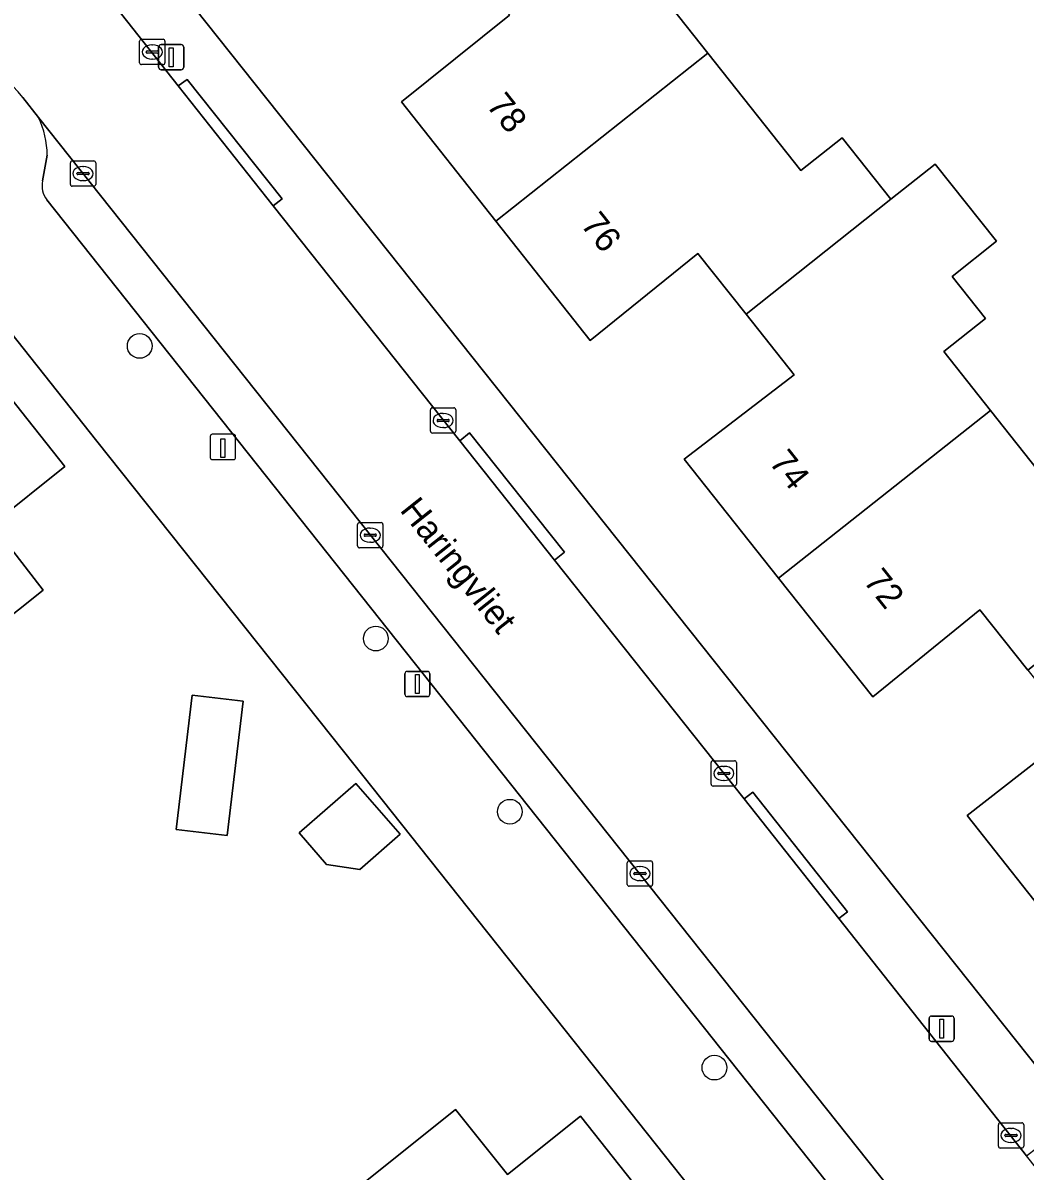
# Model space of a CAD drawing. Extents: x 157320 to 158835, y 386650 to 388491.
# Drawn here: x 157798.35 to 157837.96, y 387422.5 to 387467.86 of the extents above; entities that cross this region are included whole.
import ezdxf

# ---------------------------------------------------------------- set-up
doc = ezdxf.new("R2010")
doc.units = 0
for name, color, linetype in [('IMGEO_Boom', 7, 'Continuous'), ('IMGEO_Erf', 7, 'Continuous'), ('IMGEO_Kolk', 7, 'Continuous'), ('IMGEO_Laadpaal', 7, 'Continuous'), ('IMGEO_Lichtmast', 7, 'Continuous'), ('IMGEO_Muur', 7, 'Continuous'), ('IMGEO_Openbare_ruimte_label', 7, 'Continuous'), ('IMGEO_Pand', 7, 'Continuous'), ('IMGEO_Pand_nummerreeks', 7, 'Continuous'), ('IMGEO_Parkeervlak_open', 7, 'Continuous'), ('IMGEO_Rijbaan_lokaal_open', 7, 'Continuous'), ('IMGEO_Voetpad_open', 7, 'Continuous')]:
    doc.layers.add(name, color=color, linetype=linetype)

msp = doc.modelspace()

# ---------------------------------------------------------------- linework, layer by layer
at = {"layer": 'IMGEO_Boom'}
for centre in [(157802.965, 387455.098), (157812.299, 387443.537), (157817.598, 387436.695), (157825.685, 387426.585)]:
    msp.add_circle(centre, 0.489, dxfattribs=at)
at = {"layer": 'IMGEO_Erf'}
for points in [[(157798.908, 387476.281), (157839.999, 387424.65), (157843.768, 387419.915), (157846.356, 387416.537), (157866.597, 387391.046)], [(157823.16, 387469.531), (157825.426, 387466.67), (157829.102, 387462.029), (157830.739, 387463.325), (157832.664, 387460.895), (157834.417, 387462.285), (157836.833, 387459.239), (157835.078, 387457.847), (157836.396, 387456.184), (157834.751, 387454.881), (157836.598, 387452.55), (157838.703, 387449.893)], [(157838.079, 387442.287), (157836.173, 387444.668), (157831.949, 387441.229), (157828.22, 387445.925), (157824.488, 387450.623), (157828.84, 387453.962), (157826.935, 387456.352), (157825.028, 387458.745), (157820.768, 387455.311), (157817.037, 387460.026), (157813.308, 387464.739), (157817.58, 387468.17)], [(157829.84, 387415.407), (157821.666, 387425.688), (157811.017, 387439.083), (157801.273, 387451.34), (157792.621, 387462.222)], [(157793.436, 387458.611), (157800.002, 387450.329), (157797.127, 387448.042), (157799.151, 387445.444), (157795.233, 387442.339)], [(157839.411, 387431.832), (157835.675, 387436.54), (157839.989, 387439.9)], [(157811.544, 387421.813), (157815.453, 387424.929), (157817.509, 387422.361), (157820.389, 387424.666), (157823.749, 387420.429)]]:
    msp.add_lwpolyline(points, dxfattribs=at)
for points in [[(157805.039, 387441.301), (157807.048, 387441.062), (157806.416, 387435.757), (157804.406, 387435.997)], [(157809.264, 387435.855), (157811.505, 387437.815), (157813.263, 387435.804), (157811.665, 387434.407), (157810.354, 387434.608)]]:
    msp.add_lwpolyline(points, close=True, dxfattribs=at)
at = {"layer": 'IMGEO_Kolk'}
for p, q in [((157802.962, 387466.285), (157802.962, 387467.137)), ((157803.037, 387467.211), (157803.889, 387467.211)), ((157803.45, 387466.991), (157803.475, 387466.991)), ((157803.963, 387467.137), (157803.963, 387466.285)), ((157803.221, 387466.705), (157803.221, 387466.717)), ((157803.659, 387466.668), (157803.261, 387466.668)), ((157803.264, 387466.754), (157803.662, 387466.754)), ((157803.705, 387466.717), (157803.705, 387466.705)), ((157803.889, 387466.211), (157803.037, 387466.211)), ((157803.473, 387466.431), (157803.448, 387466.431)), ((157800.224, 387461.482), (157800.224, 387462.334)), ((157800.299, 387462.408), (157801.151, 387462.408)), ((157800.712, 387462.188), (157800.737, 387462.188)), ((157801.225, 387462.334), (157801.225, 387461.482)), ((157800.483, 387461.902), (157800.483, 387461.914)), ((157800.921, 387461.865), (157800.523, 387461.865)), ((157800.526, 387461.951), (157800.924, 387461.951)), ((157800.735, 387461.628), (157800.71, 387461.628)), ((157800.967, 387461.914), (157800.967, 387461.902)), ((157801.151, 387461.408), (157800.299, 387461.408)), ((157814.459, 387451.726), (157814.459, 387452.578)), ((157814.534, 387452.652), (157815.386, 387452.652)), ((157815.46, 387452.578), (157815.46, 387451.726)), ((157814.718, 387452.146), (157814.718, 387452.158)), ((157815.156, 387452.109), (157814.758, 387452.109)), ((157814.761, 387452.195), (157815.159, 387452.195)), ((157814.947, 387452.432), (157814.972, 387452.432)), ((157815.202, 387452.158), (157815.202, 387452.146)), ((157815.386, 387451.652), (157814.534, 387451.652)), ((157814.97, 387451.872), (157814.945, 387451.872)), ((157811.577, 387447.195), (157811.577, 387448.047)), ((157811.652, 387448.121), (157812.504, 387448.121)), ((157812.065, 387447.901), (157812.09, 387447.901)), ((157812.578, 387448.047), (157812.578, 387447.195)), ((157811.836, 387447.615), (157811.836, 387447.627)), ((157812.274, 387447.578), (157811.876, 387447.578)), ((157811.879, 387447.664), (157812.277, 387447.664)), ((157812.32, 387447.627), (157812.32, 387447.615)), ((157812.504, 387447.121), (157811.652, 387447.121)), ((157812.088, 387447.341), (157812.063, 387447.341)), ((157825.555, 387437.782), (157825.555, 387438.634)), ((157825.63, 387438.708), (157826.482, 387438.708)), ((157826.043, 387438.488), (157826.068, 387438.488)), ((157826.556, 387438.634), (157826.556, 387437.782)), ((157825.814, 387438.202), (157825.814, 387438.214)), ((157826.252, 387438.165), (157825.854, 387438.165)), ((157825.857, 387438.251), (157826.255, 387438.251)), ((157826.066, 387437.928), (157826.041, 387437.928)), ((157826.298, 387438.214), (157826.298, 387438.202)), ((157826.482, 387437.708), (157825.63, 387437.708)), ((157822.314, 387434.752), (157823.166, 387434.752)), ((157822.239, 387433.826), (157822.239, 387434.678)), ((157822.541, 387434.295), (157822.939, 387434.295)), ((157822.727, 387434.532), (157822.752, 387434.532)), ((157823.24, 387434.678), (157823.24, 387433.826)), ((157822.498, 387434.246), (157822.498, 387434.258)), ((157822.936, 387434.209), (157822.538, 387434.209)), ((157822.75, 387433.972), (157822.725, 387433.972)), ((157822.982, 387434.258), (157822.982, 387434.246)), ((157823.166, 387433.752), (157822.314, 387433.752)), ((157836.909, 387423.479), (157836.909, 387424.331)), ((157836.984, 387424.405), (157837.836, 387424.405)), ((157837.91, 387424.331), (157837.91, 387423.479)), ((157837.168, 387423.899), (157837.168, 387423.911)), ((157837.606, 387423.862), (157837.208, 387423.862)), ((157837.211, 387423.948), (157837.609, 387423.948)), ((157837.397, 387424.185), (157837.422, 387424.185)), ((157837.652, 387423.911), (157837.652, 387423.899)), ((157837.42, 387423.625), (157837.395, 387423.625)), ((157837.836, 387423.405), (157836.984, 387423.405))]:
    msp.add_line(p, q, dxfattribs=at)
for points in [[(157802.962, 387466.285), (157802.962, 387467.137)], [(157803.037, 387467.211), (157803.889, 387467.211)], [(157803.963, 387467.137), (157803.963, 387466.285)], [(157803.889, 387466.211), (157803.037, 387466.211)], [(157800.224, 387461.482), (157800.224, 387462.334)], [(157800.299, 387462.408), (157801.151, 387462.408)], [(157801.225, 387462.334), (157801.225, 387461.482)], [(157801.151, 387461.408), (157800.299, 387461.408)], [(157814.459, 387451.726), (157814.459, 387452.578)], [(157814.534, 387452.652), (157815.386, 387452.652)], [(157815.46, 387452.578), (157815.46, 387451.726)], [(157815.386, 387451.652), (157814.534, 387451.652)], [(157811.577, 387447.195), (157811.577, 387448.047)], [(157811.652, 387448.121), (157812.504, 387448.121)], [(157812.578, 387448.047), (157812.578, 387447.195)], [(157812.504, 387447.121), (157811.652, 387447.121)], [(157825.555, 387437.782), (157825.555, 387438.634)], [(157825.63, 387438.708), (157826.482, 387438.708)], [(157826.556, 387438.634), (157826.556, 387437.782)], [(157826.482, 387437.708), (157825.63, 387437.708)], [(157822.314, 387434.752), (157823.166, 387434.752)], [(157822.239, 387433.826), (157822.239, 387434.678)], [(157823.24, 387434.678), (157823.24, 387433.826)], [(157823.166, 387433.752), (157822.314, 387433.752)], [(157836.909, 387423.479), (157836.909, 387424.331)], [(157836.984, 387424.405), (157837.836, 387424.405)], [(157837.91, 387424.331), (157837.91, 387423.479)], [(157837.836, 387423.405), (157836.984, 387423.405)]]:
    msp.add_lwpolyline(points, dxfattribs=at)
for centre, radius, start, end in [((157803.039, 387467.135), 0.0765, 91.552, 178.448), ((157803.039, 387467.135), 0.0765, 91.552, 178.448), ((157803.887, 387467.135), 0.0765, 1.552, 88.448), ((157803.887, 387467.135), 0.0765, 1.552, 88.448), ((157803.261, 387466.714), 0.0403, 85.8775, 175.7526), ((157803.258, 387466.704), 0.0366, 178.938, 274.7102), ((157803.662, 387466.711), 0.043, 264.8664, 352.4533), ((157803.666, 387466.716), 0.0386, 1.7309, 96.639), ((157803.039, 387466.287), 0.0765, 181.552, 268.448), ((157803.039, 387466.287), 0.0765, 181.552, 268.448), ((157803.887, 387466.287), 0.0765, 271.552, 358.448), ((157803.887, 387466.287), 0.0765, 271.552, 358.448), ((157800.301, 387462.332), 0.0765, 91.552, 178.448), ((157800.301, 387462.332), 0.0765, 91.552, 178.448), ((157801.149, 387462.332), 0.0765, 1.552, 88.448), ((157801.149, 387462.332), 0.0765, 1.552, 88.448), ((157800.523, 387461.911), 0.0403, 85.8775, 175.7526), ((157800.52, 387461.901), 0.0366, 178.938, 274.7102), ((157800.924, 387461.908), 0.043, 264.8664, 352.4533), ((157800.928, 387461.913), 0.0386, 1.7309, 96.639), ((157800.301, 387461.484), 0.0765, 181.552, 268.448), ((157800.301, 387461.484), 0.0765, 181.552, 268.448), ((157801.149, 387461.484), 0.0765, 271.552, 358.448), ((157801.149, 387461.484), 0.0765, 271.552, 358.448), ((157814.536, 387452.576), 0.0765, 91.552, 178.448), ((157814.536, 387452.576), 0.0765, 91.552, 178.448), ((157815.384, 387452.576), 0.0765, 1.552, 88.448), ((157815.384, 387452.576), 0.0765, 1.552, 88.448), ((157814.758, 387452.155), 0.0403, 85.8775, 175.7526), ((157814.755, 387452.145), 0.0366, 178.938, 274.7102), ((157815.159, 387452.152), 0.043, 264.8664, 352.4533), ((157815.163, 387452.157), 0.0386, 1.7309, 96.639), ((157814.536, 387451.728), 0.0765, 181.552, 268.448), ((157814.536, 387451.728), 0.0765, 181.552, 268.448), ((157815.384, 387451.728), 0.0765, 271.552, 358.448), ((157815.384, 387451.728), 0.0765, 271.552, 358.448), ((157811.654, 387448.045), 0.0765, 91.552, 178.448), ((157811.654, 387448.045), 0.0765, 91.552, 178.448), ((157812.502, 387448.045), 0.0765, 1.552, 88.448), ((157812.502, 387448.045), 0.0765, 1.552, 88.448), ((157811.876, 387447.624), 0.0403, 85.8775, 175.7526), ((157811.873, 387447.614), 0.0366, 178.938, 274.7102), ((157812.277, 387447.621), 0.043, 264.8664, 352.4533), ((157812.281, 387447.626), 0.0386, 1.7309, 96.639), ((157811.654, 387447.197), 0.0765, 181.552, 268.448), ((157811.654, 387447.197), 0.0765, 181.552, 268.448), ((157812.502, 387447.197), 0.0765, 271.552, 358.448), ((157812.502, 387447.197), 0.0765, 271.552, 358.448), ((157825.632, 387438.632), 0.0765, 91.552, 178.448), ((157825.632, 387438.632), 0.0765, 91.552, 178.448), ((157826.48, 387438.632), 0.0765, 1.552, 88.448), ((157826.48, 387438.632), 0.0765, 1.552, 88.448), ((157825.854, 387438.211), 0.0403, 85.8775, 175.7526), ((157825.851, 387438.201), 0.0366, 178.938, 274.7102), ((157826.255, 387438.208), 0.043, 264.8664, 352.4533), ((157826.259, 387438.213), 0.0386, 1.7309, 96.639), ((157825.632, 387437.784), 0.0765, 181.552, 268.448), ((157825.632, 387437.784), 0.0765, 181.552, 268.448), ((157826.48, 387437.784), 0.0765, 271.552, 358.448), ((157826.48, 387437.784), 0.0765, 271.552, 358.448), ((157822.316, 387434.676), 0.0765, 91.552, 178.448), ((157822.316, 387434.676), 0.0765, 91.552, 178.448), ((157823.164, 387434.676), 0.0765, 1.552, 88.448), ((157823.164, 387434.676), 0.0765, 1.552, 88.448), ((157822.538, 387434.255), 0.0403, 85.8775, 175.7526), ((157822.943, 387434.257), 0.0386, 1.7309, 96.639), ((157822.535, 387434.245), 0.0366, 178.938, 274.7102), ((157822.939, 387434.252), 0.043, 264.8664, 352.4533), ((157822.316, 387433.828), 0.0765, 181.552, 268.448), ((157822.316, 387433.828), 0.0765, 181.552, 268.448), ((157823.164, 387433.828), 0.0765, 271.552, 358.448), ((157823.164, 387433.828), 0.0765, 271.552, 358.448), ((157836.986, 387424.329), 0.0765, 91.552, 178.448), ((157836.986, 387424.329), 0.0765, 91.552, 178.448), ((157837.834, 387424.329), 0.0765, 1.552, 88.448), ((157837.834, 387424.329), 0.0765, 1.552, 88.448), ((157837.208, 387423.908), 0.0403, 85.8775, 175.7526), ((157837.205, 387423.898), 0.0366, 178.938, 274.7102), ((157837.609, 387423.905), 0.043, 264.8664, 352.4533), ((157837.613, 387423.91), 0.0386, 1.7309, 96.639), ((157836.986, 387423.481), 0.0765, 181.552, 268.448), ((157836.986, 387423.481), 0.0765, 181.552, 268.448), ((157837.834, 387423.481), 0.0765, 271.552, 358.448), ((157837.834, 387423.481), 0.0765, 271.552, 358.448)]:
    msp.add_arc(centre, radius, start, end, dxfattribs=at)
for centre, major_axis, ratio, start_param, end_param in [((157803.449, 387466.711), (-0.387, 0.002), 0.722429, 4.712389, 7.853982), ((157803.474, 387466.711), (-0.39, 0.002), 0.717154, 1.570796, 4.712389), ((157800.711, 387461.908), (-0.387, 0.002), 0.722429, 4.712389, 7.853982), ((157800.736, 387461.908), (-0.39, 0.002), 0.717154, 1.570796, 4.712389), ((157814.946, 387452.152), (-0.387, 0.002), 0.722429, 4.712389, 7.853982), ((157814.971, 387452.152), (-0.39, 0.002), 0.717154, 1.570796, 4.712389), ((157812.064, 387447.621), (-0.387, 0.002), 0.722429, 4.712389, 7.853982), ((157812.089, 387447.621), (-0.39, 0.002), 0.717154, 1.570796, 4.712389), ((157826.042, 387438.208), (-0.387, 0.002), 0.722429, 4.712389, 7.853982), ((157826.067, 387438.208), (-0.39, 0.002), 0.717154, 1.570796, 4.712389), ((157822.726, 387434.252), (-0.387, 0.002), 0.722429, 4.712389, 7.853982), ((157822.751, 387434.252), (-0.39, 0.002), 0.717154, 1.570796, 4.712389), ((157837.396, 387423.905), (-0.387, 0.002), 0.722429, 4.712389, 7.853982), ((157837.421, 387423.905), (-0.39, 0.002), 0.717154, 1.570796, 4.712389)]:
    msp.add_ellipse(centre, major_axis=major_axis, ratio=ratio, start_param=start_param, end_param=end_param, dxfattribs=at)
at = {"layer": 'IMGEO_Laadpaal'}
for p, q in [((157806.672, 387451.609), (157805.831, 387451.609)), ((157806.672, 387451.609), (157805.831, 387451.609)), ((157806.756, 387450.693), (157806.756, 387451.534)), ((157806.756, 387450.693), (157806.756, 387451.534)), ((157805.756, 387451.525), (157805.756, 387450.684)), ((157805.756, 387451.525), (157805.756, 387450.684)), ((157805.84, 387450.609), (157806.681, 387450.609)), ((157805.84, 387450.609), (157806.681, 387450.609))]:
    msp.add_line(p, q, dxfattribs=at)
msp.add_lwpolyline([(157806.171, 387451.422), (157806.331, 387451.422), (157806.331, 387450.689), (157806.171, 387450.689), (157806.171, 387451.422)], dxfattribs=at)
for centre, start, end in [((157805.834, 387451.531), 92.4484, 184.2845), ((157805.834, 387451.531), 92.4484, 184.2845), ((157806.678, 387451.531), 2.4484, 94.2845), ((157806.678, 387451.531), 2.4484, 94.2845), ((157805.834, 387450.687), 182.4484, 274.2845), ((157805.834, 387450.687), 182.4484, 274.2845), ((157806.678, 387450.687), 272.4484, 4.2845), ((157806.678, 387450.687), 272.4484, 4.2845)]:
    msp.add_arc(centre, 0.0779, start, end, dxfattribs=at)
at = {"layer": 'IMGEO_Lichtmast'}
for p, q in [((157803.814, 387467.005), (157804.604, 387467.005)), ((157804.604, 387467.005), (157803.814, 387467.005)), ((157803.714, 387466.105), (157803.714, 387466.905)), ((157803.714, 387466.905), (157803.714, 387466.105)), ((157804.704, 387466.905), (157804.704, 387466.105)), ((157804.704, 387466.105), (157804.704, 387466.905)), ((157804.604, 387466.005), (157803.814, 387466.005)), ((157803.814, 387466.005), (157804.604, 387466.005)), ((157813.445, 387441.341), (157813.445, 387442.141)), ((157813.445, 387442.141), (157813.445, 387441.341)), ((157813.545, 387442.241), (157814.335, 387442.241)), ((157814.335, 387442.241), (157813.545, 387442.241)), ((157814.435, 387442.141), (157814.435, 387441.341)), ((157814.435, 387441.341), (157814.435, 387442.141)), ((157814.335, 387441.241), (157813.545, 387441.241)), ((157813.545, 387441.241), (157814.335, 387441.241)), ((157834.169, 387427.721), (157834.169, 387428.521)), ((157834.169, 387428.521), (157834.169, 387427.721)), ((157834.269, 387428.621), (157835.059, 387428.621)), ((157835.059, 387428.621), (157834.269, 387428.621)), ((157835.159, 387428.521), (157835.159, 387427.721)), ((157835.159, 387427.721), (157835.159, 387428.521)), ((157835.059, 387427.621), (157834.269, 387427.621)), ((157834.269, 387427.621), (157835.059, 387427.621))]:
    msp.add_line(p, q, dxfattribs=at)
for points in [[(157804.134, 387466.88), (157804.284, 387466.88), (157804.284, 387466.13), (157804.134, 387466.13), (157804.134, 387466.88)], [(157813.865, 387442.116), (157814.015, 387442.116), (157814.015, 387441.366), (157813.865, 387441.366), (157813.865, 387442.116)], [(157834.589, 387428.496), (157834.739, 387428.496), (157834.739, 387427.746), (157834.589, 387427.746), (157834.589, 387428.496)]]:
    msp.add_lwpolyline(points, dxfattribs=at)
for centre, start, end in [((157803.814, 387466.905), 90, 180), ((157803.814, 387466.905), 90, 180), ((157804.604, 387466.905), 0, 90), ((157804.604, 387466.905), 360, 90), ((157803.814, 387466.105), 180, 270), ((157803.814, 387466.105), 180, 270), ((157804.604, 387466.105), 270, 0), ((157804.604, 387466.105), 270, 0), ((157813.545, 387442.141), 90, 180), ((157813.545, 387442.141), 90, 180), ((157814.335, 387442.141), 0, 90), ((157814.335, 387442.141), 360, 90), ((157813.545, 387441.341), 180, 270), ((157813.545, 387441.341), 180, 270), ((157814.335, 387441.341), 270, 0), ((157814.335, 387441.341), 270, 0), ((157834.269, 387428.521), 90, 180), ((157834.269, 387428.521), 90, 180), ((157835.059, 387428.521), 0, 90), ((157835.059, 387428.521), 360, 90), ((157834.269, 387427.721), 180, 270), ((157834.269, 387427.721), 180, 270), ((157835.059, 387427.721), 270, 0), ((157835.059, 387427.721), 270, 0)]:
    msp.add_arc(centre, 0.1, start, end, dxfattribs=at)
at = {"layer": 'IMGEO_Muur'}
for points in [[(157801.273, 387451.34), (157811.017, 387439.083)], [(157811.017, 387439.083), (157821.666, 387425.688)]]:
    msp.add_lwpolyline(points, dxfattribs=at)
at = {"layer": 'IMGEO_Pand'}
for points in [[(157815.696, 387470.49), (157817.58, 387468.17), (157813.308, 387464.739), (157817.037, 387460.026), (157825.426, 387466.67), (157823.16, 387469.531), (157826.613, 387472.266), (157826.356, 387472.591), (157823.251, 387476.51), (157821.45, 387475.083)], [(157826.935, 387456.352), (157832.664, 387460.895), (157830.739, 387463.325), (157829.102, 387462.029), (157825.426, 387466.67), (157817.037, 387460.026), (157820.768, 387455.311), (157825.028, 387458.745)], [(157834.751, 387454.881), (157836.396, 387456.184), (157835.078, 387457.847), (157836.833, 387459.239), (157834.417, 387462.285), (157832.664, 387460.895), (157826.935, 387456.352), (157828.84, 387453.962), (157824.488, 387450.623), (157828.22, 387445.925), (157836.598, 387452.55)], [(157792.985, 387444.04), (157794.695, 387441.913), (157795.233, 387442.339), (157799.151, 387445.444), (157797.127, 387448.042), (157800.002, 387450.329), (157793.436, 387458.611), (157793.701, 387458.797), (157793.506, 387459.052), (157792.672, 387458.405), (157792.381, 387458.794), (157788.506, 387457.108), (157789.136, 387455.611), (157788.178, 387454.854), (157788.377, 387454.604), (157788.635, 387454.808), (157790.422, 387452.555), (157791.267, 387451.49), (157788.843, 387449.567), (157793.103, 387444.133)], [(157838.079, 387442.287), (157843.819, 387446.813), (157840.347, 387451.196), (157838.703, 387449.893), (157836.598, 387452.55), (157828.22, 387445.925), (157831.949, 387441.229), (157836.173, 387444.668)], [(157838.079, 387442.287), (157839.989, 387439.9), (157835.675, 387436.54), (157839.411, 387431.832), (157847.794, 387438.433), (157844.126, 387443.063), (157845.762, 387444.36), (157843.819, 387446.813)], [(157804.406, 387435.997), (157806.416, 387435.757), (157807.048, 387441.062), (157805.039, 387441.301)], [(157810.354, 387434.608), (157811.665, 387434.407), (157813.263, 387435.804), (157811.505, 387437.815), (157809.264, 387435.855)]]:
    msp.add_lwpolyline(points, close=True, dxfattribs=at)
msp.add_lwpolyline([(157823.749, 387420.429), (157820.389, 387424.666), (157817.509, 387422.361), (157815.453, 387424.929), (157811.544, 387421.813)], dxfattribs=at)
at = {"layer": 'IMGEO_Parkeervlak_open'}
for points in [[(157834.194, 387419.818), (157798.966, 387464.127)], [(157799.31, 387462.636), (157799.128, 387461.621)], [(157799.299, 387460.867), (157831.13, 387420.795)]]:
    msp.add_lwpolyline(points, dxfattribs=at)
for centre, radius, start, end in [((157795.663, 387462.58), 3.648, 0.8847, 25.0989), ((157799.972, 387461.416), 0.869, 166.3607, 219.1953)]:
    msp.add_arc(centre, radius, start, end, dxfattribs=at)
at = {"layer": 'IMGEO_Rijbaan_lokaal_open'}
for points in [[(157842.362, 387417.645), (157838.017, 387423.103), (157830.601, 387432.471), (157826.855, 387437.199), (157819.362, 387446.636), (157815.615, 387451.353), (157808.24, 387460.636), (157804.483, 387465.37), (157796.204, 387475.829)], [(157798.349, 387464.907), (157798.966, 387464.127), (157834.194, 387419.818)]]:
    msp.add_lwpolyline(points, dxfattribs=at)
msp.add_arc((157793.384, 387460.953), 6.347, 38.5324, 122.1311, dxfattribs=at)
at = {"layer": 'IMGEO_Voetpad_open'}
for points in [[(157796.204, 387475.829), (157804.483, 387465.37), (157804.845, 387465.618), (157808.602, 387460.907), (157808.24, 387460.636), (157815.615, 387451.353), (157816.006, 387451.663), (157819.753, 387446.946), (157819.362, 387446.636), (157826.855, 387437.199), (157827.204, 387437.463), (157830.949, 387432.741), (157830.601, 387432.471), (157838.017, 387423.103), (157838.843, 387423.735), (157839.999, 387424.65), (157798.908, 387476.281)], [(157790.008, 387466.328), (157789.608, 387466.011), (157792.621, 387462.222), (157801.273, 387451.34), (157811.017, 387439.083), (157821.666, 387425.688), (157829.84, 387415.407)], [(157798.966, 387464.127), (157798.349, 387464.907)], [(157799.128, 387461.621), (157799.31, 387462.636)], [(157831.13, 387420.795), (157799.299, 387460.867)]]:
    msp.add_lwpolyline(points, dxfattribs=at)
for points in [[(157808.24, 387460.636), (157808.602, 387460.907), (157804.845, 387465.618), (157804.483, 387465.37)], [(157819.362, 387446.636), (157819.753, 387446.946), (157816.006, 387451.663), (157815.615, 387451.353)], [(157830.601, 387432.471), (157830.949, 387432.741), (157827.204, 387437.463), (157826.855, 387437.199)]]:
    msp.add_lwpolyline(points, close=True, dxfattribs=at)
for centre, radius, start, end in [((157793.384, 387460.953), 6.347, 38.5324, 122.1311), ((157795.663, 387462.58), 3.648, 0.8847, 25.0989), ((157799.972, 387461.416), 0.869, 166.3607, 219.1953)]:
    msp.add_arc(centre, radius, start, end, dxfattribs=at)

# ---------------------------------------------------------------- texts
at = {"layer": 'IMGEO_Openbare_ruimte_label'}
msp.add_text('Haringvliet', height=1, rotation=308.4629, dxfattribs=at).set_placement((157813.219, 387448.603))
at = {"layer": 'IMGEO_Pand_nummerreeks'}
for s, rotation, p in [('78', 308.3532, (157816.638, 387464.591)), ('76', 308.3532, (157820.366, 387459.879)), ('74', 308.4567, (157827.813, 387450.489)), ('72', 308.4577, (157831.542, 387445.794))]:
    msp.add_text(s, height=1, rotation=rotation, dxfattribs=at).set_placement(p)

doc.saveas('drawing.dxf')
